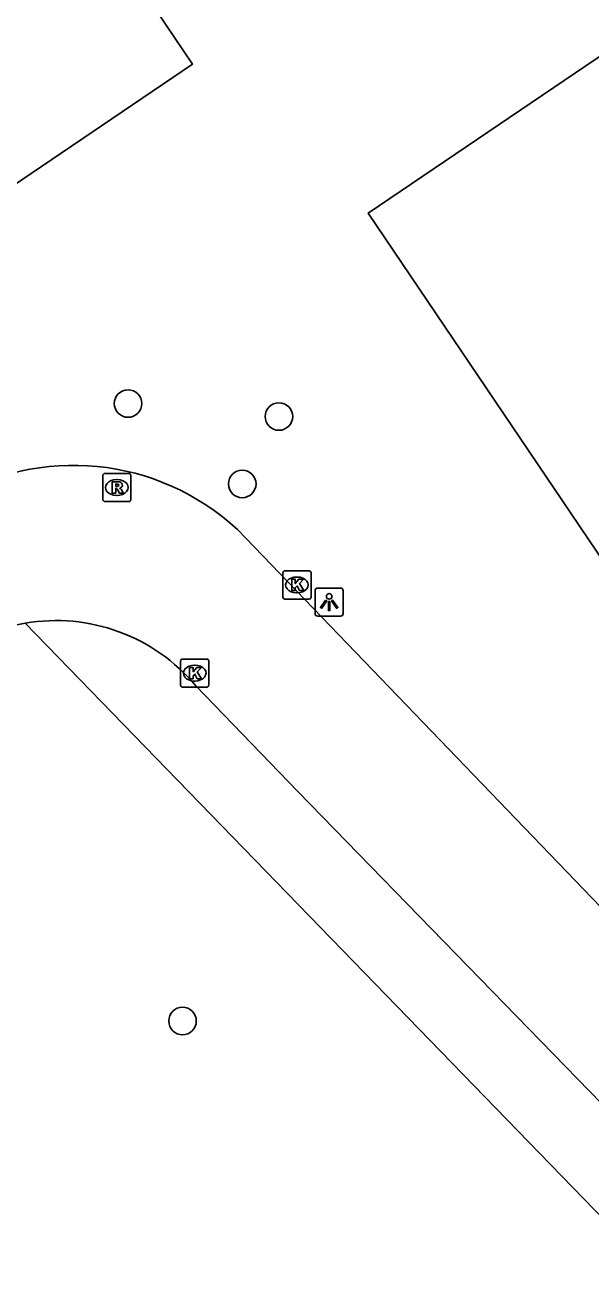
# Model space of a CAD drawing. Extents: x 157466 to 158888, y 383063 to 384677.
# Drawn here: x 157955.05 to 157975.13, y 383664.97 to 383709.59 of the extents above; entities that cross this region are included whole.
import ezdxf

# ---------------------------------------------------------------- set-up
doc = ezdxf.new("R2010")
doc.units = 0
for name, color, linetype in [('IMGEO_Boom', 7, 'Continuous'), ('IMGEO_Groenvoorziening', 7, 'Continuous'), ('IMGEO_Kolk', 7, 'Continuous'), ('IMGEO_Lichtpunt', 7, 'Continuous'), ('IMGEO_Pand', 7, 'Continuous'), ('IMGEO_Rijbaan_lokaal_open', 7, 'Continuous'), ('IMGEO_Rioolput', 7, 'Continuous')]:
    doc.layers.add(name, color=color, linetype=linetype)

msp = doc.modelspace()

# ---------------------------------------------------------------- linework, layer by layer
at = {"layer": 'IMGEO_Boom'}
for centre in [(157958.701, 383696.177), (157964.056, 383695.716), (157962.754, 383693.326), (157960.634, 383674.288)]:
    msp.add_circle(centre, 0.489, dxfattribs=at)
at = {"layer": 'IMGEO_Groenvoorziening'}
msp.add_lwpolyline([(157954.137, 383641.044), (157960.204, 383646.341), (157971.221, 383655.96), (157974.004, 383658.64), (157979.152, 383663.586), (157960.073, 383683.218), (157955.049, 383688.388)], dxfattribs=at)
at = {"layer": 'IMGEO_Kolk'}
for p, q in [((157964.194, 383689.32), (157964.194, 383690.172)), ((157964.269, 383690.246), (157965.121, 383690.246)), ((157964.682, 383690.026), (157964.707, 383690.026)), ((157965.195, 383690.172), (157965.195, 383689.32)), ((157964.705, 383689.466), (157964.68, 383689.466)), ((157965.121, 383689.246), (157964.269, 383689.246)), ((157960.567, 383686.193), (157960.567, 383687.045)), ((157960.642, 383687.119), (157961.494, 383687.119)), ((157961.055, 383686.899), (157961.08, 383686.899)), ((157961.568, 383687.045), (157961.568, 383686.193)), ((157961.078, 383686.339), (157961.053, 383686.339)), ((157961.494, 383686.119), (157960.642, 383686.119))]:
    msp.add_line(p, q, dxfattribs=at)
for points in [[(157964.194, 383689.32), (157964.194, 383690.172)], [(157964.269, 383690.246), (157965.121, 383690.246)], [(157964.515, 383689.946), (157964.638, 383689.946), (157964.638, 383689.795), (157964.768, 383689.946), (157964.932, 383689.946), (157964.786, 383689.795), (157964.939, 383689.546), (157964.787, 383689.546), (157964.702, 383689.71), (157964.638, 383689.643), (157964.638, 383689.546), (157964.515, 383689.546), (157964.515, 383689.946)], [(157965.195, 383690.172), (157965.195, 383689.32)], [(157965.121, 383689.246), (157964.269, 383689.246)], [(157960.567, 383686.193), (157960.567, 383687.045)], [(157960.642, 383687.119), (157961.494, 383687.119)], [(157960.888, 383686.819), (157961.011, 383686.819), (157961.011, 383686.668), (157961.141, 383686.819), (157961.305, 383686.819), (157961.159, 383686.668), (157961.312, 383686.419), (157961.16, 383686.419), (157961.075, 383686.583), (157961.011, 383686.516), (157961.011, 383686.419), (157960.888, 383686.419), (157960.888, 383686.819)], [(157961.568, 383687.045), (157961.568, 383686.193)], [(157961.494, 383686.119), (157960.642, 383686.119)]]:
    msp.add_lwpolyline(points, dxfattribs=at)
for centre, start, end in [((157964.271, 383690.17), 91.552, 178.448), ((157964.271, 383690.17), 91.552, 178.448), ((157965.119, 383690.17), 1.552, 88.448), ((157965.119, 383690.17), 1.552, 88.448), ((157964.271, 383689.322), 181.552, 268.448), ((157964.271, 383689.322), 181.552, 268.448), ((157965.119, 383689.322), 271.552, 358.448), ((157965.119, 383689.322), 271.552, 358.448), ((157960.644, 383687.043), 91.552, 178.448), ((157960.644, 383687.043), 91.552, 178.448), ((157961.492, 383687.043), 1.552, 88.448), ((157961.492, 383687.043), 1.552, 88.448), ((157960.644, 383686.195), 181.552, 268.448), ((157960.644, 383686.195), 181.552, 268.448), ((157961.492, 383686.195), 271.552, 358.448), ((157961.492, 383686.195), 271.552, 358.448)]:
    msp.add_arc(centre, 0.0765, start, end, dxfattribs=at)
for centre, major_axis, ratio, start_param, end_param in [((157964.681, 383689.746), (-0.387, 0.002), 0.722429, 4.712389, 7.853982), ((157964.706, 383689.746), (-0.39, 0.002), 0.717154, 1.570796, 4.712389), ((157961.054, 383686.619), (-0.387, 0.002), 0.722429, 4.712389, 7.853982), ((157961.079, 383686.619), (-0.39, 0.002), 0.717154, 1.570796, 4.712389)]:
    msp.add_ellipse(centre, major_axis=major_axis, ratio=ratio, start_param=start_param, end_param=end_param, dxfattribs=at)
at = {"layer": 'IMGEO_Lichtpunt'}
for p, q in [((157965.339, 383689.541), (157965.339, 383688.734)), ((157965.339, 383689.541), (157965.339, 383688.734)), ((157966.241, 383689.636), (157965.433, 383689.636)), ((157966.241, 383689.636), (157965.433, 383689.636)), ((157966.335, 383688.734), (157966.335, 383689.541)), ((157966.335, 383688.734), (157966.335, 383689.541)), ((157965.433, 383688.64), (157966.241, 383688.64)), ((157965.433, 383688.64), (157966.241, 383688.64))]:
    msp.add_line(p, q, dxfattribs=at)
for points in [[(157965.713, 383689.205), (157965.752, 383689.177), (157965.564, 383688.915), (157965.526, 383688.942), (157965.713, 383689.205)], [(157965.815, 383689.157), (157965.862, 383689.157), (157965.862, 383688.835), (157965.815, 383688.835), (157965.815, 383689.157)], [(157965.925, 383689.177), (157965.963, 383689.204), (157966.15, 383688.942), (157966.111, 383688.914), (157965.925, 383689.177)]]:
    msp.add_lwpolyline(points, dxfattribs=at)
msp.add_circle((157965.838, 383689.339), 0.0994, dxfattribs=at)
for centre, start, end in [((157965.433, 383689.541), 90, 180), ((157965.433, 383689.541), 90, 180), ((157966.241, 383689.541), 0, 90), ((157966.241, 383689.541), 0, 90), ((157965.433, 383688.734), 180, 270), ((157965.433, 383688.734), 180, 270), ((157966.241, 383688.734), 270, 0), ((157966.241, 383688.734), 270, 360)]:
    msp.add_arc(centre, 0.0946, start, end, dxfattribs=at)
at = {"layer": 'IMGEO_Pand'}
for points in [[(157940.25, 383707.289), (157954.914, 383717.201), (157960.992, 383708.208), (157946.328, 383698.296)], [(157977.129, 383688.281), (157967.224, 383702.93), (157976.118, 383708.944), (157986.024, 383694.295)]]:
    msp.add_lwpolyline(points, dxfattribs=at)
at = {"layer": 'IMGEO_Rijbaan_lokaal_open'}
for points in [[(157986.941, 383666.802), (157985.917, 383667.527), (157983.547, 383670.086), (157980.849, 383672.741), (157962.584, 383691.706)], [(157961.105, 383686.17), (157964.729, 383682.421), (157977.665, 383669.138), (157979.394, 383667.421), (157982.045, 383664.737)]]:
    msp.add_lwpolyline(points, dxfattribs=at)
for centre, radius, start, end in [((157956.769, 383685.431), 8.555, 47.1801, 121.5685), ((157956.17, 383681.995), 6.491, 99.9451, 125.5308), ((157956.153, 383682.025), 6.458, 39.9286, 99.841)]:
    msp.add_arc(centre, radius, start, end, dxfattribs=at)
at = {"layer": 'IMGEO_Rioolput'}
for p, q in [((157957.803, 383692.774), (157957.803, 383693.626)), ((157957.878, 383693.7), (157958.73, 383693.7)), ((157958.291, 383693.48), (157958.316, 383693.48)), ((157958.804, 383693.626), (157958.804, 383692.774)), ((157958.73, 383692.7), (157957.878, 383692.7)), ((157958.314, 383692.92), (157958.289, 383692.92))]:
    msp.add_line(p, q, dxfattribs=at)
for points in [[(157957.803, 383692.774), (157957.803, 383693.626)], [(157957.878, 383693.7), (157958.73, 383693.7)], [(157958.804, 383693.626), (157958.804, 383692.774)], [(157958.392, 383693.398), (157958.14, 383693.4), (157958.14, 383693)], [(157958.14, 383693), (157958.264, 383693), (157958.264, 383693.162), (157958.275, 383693.162)], [(157958.318, 383693.319), (157958.264, 383693.319), (157958.264, 383693.238)], [(157958.264, 383693.238), (157958.316, 383693.238)], [(157958.322, 383693.133), (157958.393, 383693), (157958.533, 383693), (157958.468, 383693.126)], [(157958.73, 383692.7), (157957.878, 383692.7)]]:
    msp.add_lwpolyline(points, dxfattribs=at)
for centre, radius, start, end in [((157957.88, 383693.624), 0.0765, 91.552, 178.448), ((157957.88, 383693.624), 0.0765, 91.552, 178.448), ((157958.728, 383693.624), 0.0765, 1.552, 88.448), ((157958.728, 383693.624), 0.0765, 1.552, 88.448), ((157958.274, 383693.109), 0.0533, 26.0293, 88.6989), ((157958.3, 383693.427), 0.19, 274.7715, 282.9687), ((157958.324, 383693.223), 0.0964, 77.0061, 93.1865), ((157958.338, 383693.28), 0.0378, 276.6634, 79.6772), ((157958.391, 383693.288), 0.109, 350.3612, 89.416), ((157958.389, 383693.288), 0.112, 277.5842, 350.9817), ((157958.373, 383693.073), 0.108, 29.5134, 73.7905), ((157957.88, 383692.776), 0.0765, 181.552, 268.448), ((157957.88, 383692.776), 0.0765, 181.552, 268.448), ((157958.728, 383692.776), 0.0765, 271.552, 358.448), ((157958.728, 383692.776), 0.0765, 271.552, 358.448)]:
    msp.add_arc(centre, radius, start, end, dxfattribs=at)
for centre, major_axis, ratio, start_param, end_param in [((157958.29, 383693.2), (-0.387, 0.002), 0.722429, 4.712389, 7.853982), ((157958.315, 383693.2), (-0.39, 0.002), 0.717154, 1.570796, 4.712389)]:
    msp.add_ellipse(centre, major_axis=major_axis, ratio=ratio, start_param=start_param, end_param=end_param, dxfattribs=at)

doc.saveas('drawing.dxf')
